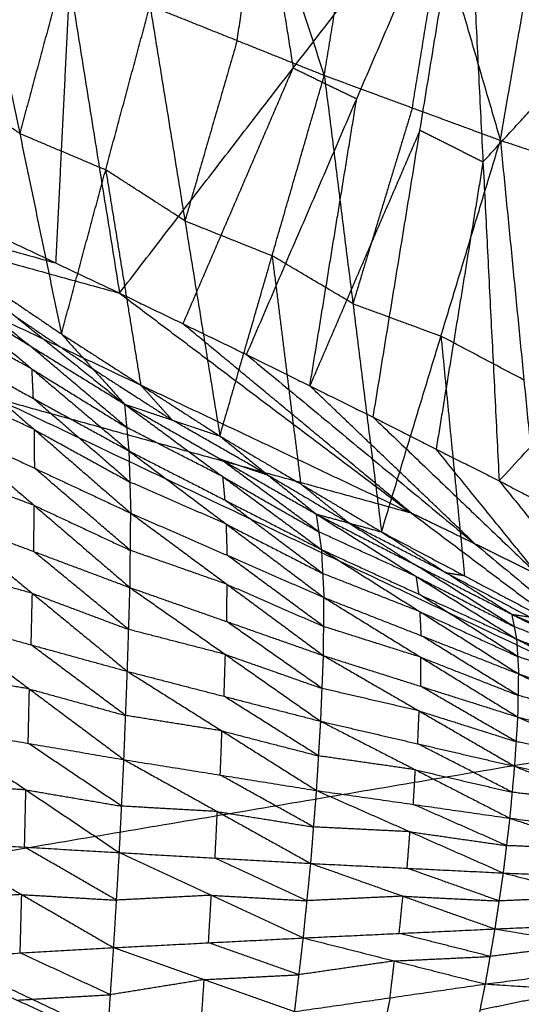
# Model space of a CAD drawing. Header units: millimetres. Extents: x -106 to 110, y -96 to 120.
# Tile 899 of 1020: x 44.64 to 47.79, y 98.4 to 104.57. Entities that reach past the tile are written whole.
import ezdxf

# ---------------------------------------------------------------- set-up
doc = ezdxf.new("R2010")
doc.units = ezdxf.units.MM
doc.header["$MEASUREMENT"] = 0
doc.layers.add('Default', color=7, linetype='Continuous', true_color=0x000000)

msp = doc.modelspace()

# ---------------------------------------------------------------- linework, layer by layer
at = {"layer": 'Default'}
for points in [[(44.642, 106.7566, 13.6969), (44.9551, 104.8076, 13.0606), (45.2683, 102.8586, 12.4242)], [(45.7524, 106.6285, 9.7914), (46.1527, 105.4257, 9.5897), (46.553, 104.223, 9.3879)], [(46.553, 104.223, 9.3879), (46.7295, 105.3049, 9.5694), (46.906, 106.3868, 9.7509)], [(46.906, 106.3868, 9.7509), (47.2816, 105.1015, 9.5429), (47.6572, 103.8161, 9.3349)], [(46.0444, 106.2183, 13.7291), (46.201, 105.2438, 13.4109), (46.3576, 104.2693, 13.0927)], [(47.6572, 103.8161, 9.3349), (47.8612, 104.9917, 9.5374), (48.0652, 106.1672, 9.7398)], [(45.2683, 102.8586, 12.4242), (46.3576, 104.2693, 13.0927), (47.4469, 105.68, 13.7612)], [(46.0655, 102.4733, 12.4242), (46.7562, 104.0766, 13.0927), (47.4469, 105.68, 13.7612)], [(46.8593, 102.0809, 12.4242), (47.1531, 103.8805, 13.0927), (47.4469, 105.68, 13.7612)], [(47.4469, 105.68, 13.7612), (47.5483, 103.6808, 13.0927), (47.6496, 101.6816, 12.4242)], [(47.4469, 105.68, 13.7612), (48.8218, 105.0659, 13.786), (50.1967, 104.4518, 13.8108)], [(46.0063, 104.4417, 9.4296), (46.0795, 104.9337, 9.5096), (46.1527, 105.4257, 9.5897)], [(44.3811, 105.1156, 9.5763), (44.6426, 103.8592, 9.6185), (44.9041, 102.6027, 9.6607)], [(47.1051, 104.0196, 9.3614), (47.1934, 104.5605, 9.4522), (47.2816, 105.1015, 9.5429)], [(47.5483, 103.6808, 13.0927), (48.185, 104.3733, 13.4394), (48.8218, 105.0659, 13.786)], [(44.9203, 104.888, 9.5238), (44.7815, 104.3736, 9.5711), (44.6426, 103.8592, 9.6185)], [(44.9551, 104.8076, 13.0606), (44.9116, 103.9277, 12.7424), (44.868, 103.0478, 12.4242)], [(44.9041, 102.6027, 9.6607), (45.1819, 103.6315, 9.566), (45.4596, 104.6603, 9.4712)], [(45.4596, 104.6603, 9.4712), (45.6788, 103.3116, 9.5284), (45.898, 101.9629, 9.5855)], [(45.4596, 104.6603, 9.4712), (46.0063, 104.4417, 9.4296), (46.553, 104.223, 9.3879)], [(46.0063, 104.4417, 9.4296), (45.8425, 103.8766, 9.479), (45.6788, 103.3116, 9.5284)], [(47.6496, 101.6816, 12.4242), (48.9231, 103.0667, 13.1175), (50.1967, 104.4518, 13.8108)], [(40.0666, 104.2928, 12.0172), (42.6674, 103.5757, 12.2207), (45.2683, 102.8586, 12.4242)], [(40.0666, 104.2928, 12.0172), (44.4998, 102.196, 12.0172), (48.933, 100.0992, 12.0172)], [(45.6669, 102.6659, 12.4242), (46.0122, 103.4676, 12.7585), (46.3576, 104.2693, 13.0927)], [(45.898, 101.9629, 9.5855), (46.2255, 103.093, 9.4867), (46.553, 104.223, 9.3879)], [(46.3576, 104.2693, 13.0927), (46.5569, 104.173, 13.0927), (46.7562, 104.0766, 13.0927)], [(46.553, 104.223, 9.3879), (46.7324, 102.7925, 9.4642), (46.9117, 101.3621, 9.5405)], [(46.553, 104.223, 9.3879), (47.1051, 104.0196, 9.3614), (47.6572, 103.8161, 9.3349)], [(44.6426, 103.8592, 9.6185), (44.3989, 104.0243, 9.6427), (44.1551, 104.1894, 9.6668)], [(46.4624, 102.2771, 12.4242), (46.6093, 103.1769, 12.7585), (46.7562, 104.0766, 13.0927)], [(47.1051, 104.0196, 9.3614), (46.9187, 103.4061, 9.4128), (46.7324, 102.7925, 9.4642)], [(44.6426, 103.8592, 9.6185), (44.9122, 103.7453, 9.5922), (45.1819, 103.6315, 9.566)], [(47.1531, 103.8805, 13.0927), (46.8077, 103.0788, 12.7585), (46.4624, 102.2771, 12.4242)], [(47.1531, 103.8805, 13.0927), (47.3507, 103.7806, 13.0927), (47.5483, 103.6808, 13.0927)], [(46.9117, 101.3621, 9.5405), (47.2845, 102.5891, 9.4377), (47.6572, 103.8161, 9.3349)], [(47.6572, 103.8161, 9.3349), (47.805, 102.3139, 9.4339), (47.9528, 100.8116, 9.5329)], [(47.6572, 103.8161, 9.3349), (48.2169, 103.6317, 9.3274), (48.7765, 103.4473, 9.3199)], [(42.2671, 103.7649, 12.2207), (43.5676, 103.4063, 12.3225), (44.868, 103.0478, 12.4242)], [(47.5483, 103.6808, 13.0927), (47.4014, 102.781, 12.7585), (47.2544, 101.8812, 12.4242)], [(45.1819, 103.6315, 9.566), (45.2915, 102.9572, 9.5945), (45.4011, 102.2828, 9.6231)], [(45.6788, 103.3116, 9.5284), (45.4303, 103.4716, 9.5472), (45.1819, 103.6315, 9.566)], [(42.6674, 103.5757, 12.2207), (44.884, 102.5273, 12.2207), (47.1007, 101.4789, 12.2207)], [(45.6788, 103.3116, 9.5284), (45.9521, 103.2023, 9.5075), (46.2255, 103.093, 9.4867)], [(43.9291, 103.2631, 9.7574), (44.4166, 102.9329, 9.709), (44.9041, 102.6027, 9.6607)], [(43.9291, 103.2631, 9.7574), (44.6144, 102.7133, 9.4048), (45.2997, 102.1634, 9.0522)], [(44.4677, 103.2369, 12.4242), (44.868, 103.0478, 12.4242), (45.2683, 102.8586, 12.4242)], [(44.4677, 103.2369, 12.4242), (44.868, 103.0478, 12.4242), (45.2683, 102.8586, 12.4242)], [(44.0205, 103.0794, 9.3939), (44.3631, 102.8044, 9.2176), (44.7057, 102.5295, 9.0413)], [(46.2255, 103.093, 9.4867), (46.3152, 102.3777, 9.5248), (46.4049, 101.6625, 9.563)], [(46.7324, 102.7925, 9.4642), (46.4789, 102.9428, 9.4755), (46.2255, 103.093, 9.4867)], [(44.1118, 102.8956, 9.0304), (44.7057, 102.5295, 9.0413), (45.2997, 102.1634, 9.0522)], [(44.1118, 102.8956, 9.0304), (44.7195, 102.3827, 8.7807), (45.3272, 101.8698, 8.5309)], [(45.2683, 102.8586, 12.4242), (45.6669, 102.6659, 12.4242), (46.0655, 102.4733, 12.4242)], [(45.2683, 102.8586, 12.4242), (47.1007, 101.4789, 12.2207), (48.933, 100.0992, 12.0172)], [(45.2683, 102.8586, 12.4242), (45.6669, 102.6659, 12.4242), (46.0655, 102.4733, 12.4242)], [(46.7324, 102.7925, 9.4642), (47.0084, 102.6908, 9.451), (47.2845, 102.5891, 9.4377)], [(44.7195, 102.3827, 8.7807), (44.4201, 102.547, 8.7461), (44.1207, 102.7113, 8.7115)], [(44.6144, 102.7133, 9.4048), (44.8582, 102.5482, 9.3806), (45.1019, 102.3831, 9.3564)], [(47.1007, 101.4789, 12.2207), (46.3838, 102.0724, 12.3225), (45.6669, 102.6659, 12.4242)], [(44.9041, 102.6027, 9.6607), (45.1019, 102.3831, 9.3564), (45.2997, 102.1634, 9.0522)], [(44.9041, 102.6027, 9.6607), (45.4011, 102.2828, 9.6231), (45.898, 101.9629, 9.5855)], [(47.2845, 102.5891, 9.4377), (47.3584, 101.838, 9.4872), (47.4323, 101.0869, 9.5367)], [(47.805, 102.3139, 9.4339), (47.5447, 102.4515, 9.4358), (47.2845, 102.5891, 9.4377)], [(44.1297, 102.5269, 8.3927), (44.7284, 102.1984, 8.4618), (45.3272, 101.8698, 8.5309)], [(44.1297, 102.5269, 8.3927), (44.7343, 102.0033, 8.2327), (45.339, 101.4796, 8.0727)], [(45.3134, 102.0166, 8.7916), (45.0096, 102.2731, 8.9164), (44.7057, 102.5295, 9.0413)], [(46.0655, 102.4733, 12.4242), (46.4624, 102.2771, 12.4242), (46.8593, 102.0809, 12.4242)], [(46.0655, 102.4733, 12.4242), (47.4993, 101.2862, 12.2207), (48.933, 100.0992, 12.0172)], [(46.0655, 102.4733, 12.4242), (46.4624, 102.2771, 12.4242), (46.8593, 102.0809, 12.4242)], [(44.7284, 102.1984, 8.4618), (44.724, 102.2905, 8.6212), (44.7195, 102.3827, 8.7807)], [(44.7195, 102.3827, 8.7807), (45.0165, 102.1996, 8.7861), (45.3134, 102.0166, 8.7916)], [(45.1019, 102.3831, 9.3564), (45.3504, 102.2231, 9.3376), (45.5988, 102.0632, 9.3188)], [(44.7343, 102.0033, 8.2327), (44.4332, 102.1438, 8.1729), (44.1321, 102.2844, 8.113)], [(45.5988, 102.0632, 9.3188), (45.5, 102.173, 9.471), (45.4011, 102.2828, 9.6231)], [(47.4993, 101.2862, 12.2207), (46.9808, 101.7817, 12.3225), (46.4624, 102.2771, 12.4242)], [(47.1007, 101.4789, 12.2207), (45.8002, 101.8375, 12.1189), (44.4998, 102.196, 12.0172)], [(45.3331, 101.6747, 8.3018), (45.0308, 101.9365, 8.3818), (44.7284, 102.1984, 8.4618)], [(45.2997, 102.1634, 9.0522), (45.3134, 102.0166, 8.7916), (45.3272, 101.8698, 8.5309)], [(45.2997, 102.1634, 9.0522), (45.5988, 102.0632, 9.3188), (45.898, 101.9629, 9.5855)], [(45.2997, 102.1634, 9.0522), (45.9004, 101.8188, 9.0784), (46.5012, 101.4743, 9.1047)], [(45.2997, 102.1634, 9.0522), (45.917, 101.7076, 8.8736), (46.5344, 101.2518, 8.695)], [(46.1996, 101.7186, 9.3451), (45.8992, 101.8909, 9.332), (45.5988, 102.0632, 9.3188)], [(46.8593, 102.0809, 12.4242), (47.2544, 101.8812, 12.4242), (47.6496, 101.6816, 12.4242)], [(46.8593, 102.0809, 12.4242), (47.8962, 101.0901, 12.2207), (48.933, 100.0992, 12.0172)], [(46.8593, 102.0809, 12.4242), (47.2544, 101.8812, 12.4242), (47.6496, 101.6816, 12.4242)], [(44.1345, 102.0419, 7.8334), (44.7343, 101.5275, 7.7713), (45.3342, 101.013, 7.7093)], [(44.1345, 102.0419, 7.8334), (44.7367, 101.7607, 7.953), (45.339, 101.4796, 8.0727)], [(44.7367, 101.7607, 7.953), (44.7355, 101.882, 8.0929), (44.7343, 102.0033, 8.2327)], [(44.7343, 102.0033, 8.2327), (45.0337, 101.839, 8.2672), (45.3331, 101.6747, 8.3018)], [(45.917, 101.7076, 8.8736), (45.6152, 101.8621, 8.8326), (45.3134, 102.0166, 8.7916)], [(45.898, 101.9629, 9.5855), (46.1996, 101.7186, 9.3451), (46.5012, 101.4743, 9.1047)], [(45.898, 101.9629, 9.5855), (46.4049, 101.6625, 9.563), (46.9117, 101.3621, 9.5405)], [(47.8962, 101.0901, 12.2207), (47.5753, 101.4857, 12.3225), (47.2544, 101.8812, 12.4242)], [(45.3272, 101.8698, 8.5309), (45.3331, 101.6747, 8.3018), (45.339, 101.4796, 8.0727)], [(45.3272, 101.8698, 8.5309), (45.9308, 101.5608, 8.6129), (46.5344, 101.2518, 8.695)], [(45.3272, 101.8698, 8.5309), (45.9388, 101.4104, 8.4321), (46.5505, 100.9509, 8.3333)], [(46.5178, 101.363, 8.8998), (46.2091, 101.5909, 8.9891), (45.9004, 101.8188, 9.0784)], [(45.9004, 101.8188, 9.0784), (46.05, 101.7687, 9.2118), (46.1996, 101.7186, 9.3451)], [(44.7343, 101.5275, 7.7713), (44.4323, 101.6406, 7.6915), (44.1303, 101.7538, 7.6117)], [(45.3366, 101.2463, 7.891), (45.0367, 101.5035, 7.922), (44.7367, 101.7607, 7.953)], [(45.9308, 101.5608, 8.6129), (45.9239, 101.6342, 8.7433), (45.917, 101.7076, 8.8736)], [(45.917, 101.7076, 8.8736), (46.2174, 101.5353, 8.8867), (46.5178, 101.363, 8.8998)], [(46.1996, 101.7186, 9.3451), (46.453, 101.5684, 9.3338), (46.7065, 101.4182, 9.3226)], [(45.9388, 101.4104, 8.4321), (45.636, 101.5425, 8.367), (45.3331, 101.6747, 8.3018)], [(46.7065, 101.4182, 9.3226), (46.5557, 101.5404, 9.4428), (46.4049, 101.6625, 9.563)], [(47.6496, 101.6816, 12.4242), (48.043, 101.4785, 12.4242), (48.4364, 101.2754, 12.4242)], [(47.6496, 101.6816, 12.4242), (48.2913, 100.8904, 12.2207), (48.933, 100.0992, 12.0172)], [(47.6496, 101.6816, 12.4242), (48.043, 101.4785, 12.4242), (48.4364, 101.2754, 12.4242)], [(44.7302, 101.2394, 7.5496), (44.7323, 101.3834, 7.6605), (44.7343, 101.5275, 7.7713)], [(44.7343, 101.5275, 7.7713), (45.0355, 101.3869, 7.8312), (45.3366, 101.2463, 7.891)], [(46.5425, 101.1014, 8.5141), (46.2366, 101.3311, 8.5635), (45.9308, 101.5608, 8.6129)], [(44.1262, 101.4657, 7.39), (44.722, 100.977, 7.4131), (45.3178, 100.4882, 7.4362)], [(44.1262, 101.4657, 7.39), (44.7302, 101.2394, 7.5496), (45.3342, 101.013, 7.7093)], [(45.3342, 101.013, 7.7093), (45.3366, 101.2463, 7.891), (45.339, 101.4796, 8.0727)], [(45.339, 101.4796, 8.0727), (45.9434, 101.0332, 8.0594), (46.5479, 100.5869, 8.0462)], [(45.339, 101.4796, 8.0727), (45.9447, 101.2153, 8.203), (46.5505, 100.9509, 8.3333)], [(46.5012, 101.4743, 9.1047), (46.5178, 101.363, 8.8998), (46.5344, 101.2518, 8.695)], [(46.5012, 101.4743, 9.1047), (46.7065, 101.4182, 9.3226), (46.9117, 101.3621, 9.5405)], [(46.5012, 101.4743, 9.1047), (47.1148, 101.1604, 9.15), (47.7284, 100.8465, 9.1952)], [(46.5012, 101.4743, 9.1047), (47.13, 101.0825, 8.9962), (47.7587, 100.6907, 8.8876)], [(47.4993, 101.2862, 12.2207), (47.3, 101.3826, 12.2207), (47.1007, 101.4789, 12.2207)], [(45.9447, 101.2153, 8.203), (45.9418, 101.3128, 8.3176), (45.9388, 101.4104, 8.4321)], [(45.9388, 101.4104, 8.4321), (46.2406, 101.2559, 8.4731), (46.5425, 101.1014, 8.5141)], [(46.7065, 101.4182, 9.3226), (46.9106, 101.2893, 9.2363), (47.1148, 101.1604, 9.15)], [(47.32, 101.1043, 9.3679), (47.0133, 101.2613, 9.3452), (46.7065, 101.4182, 9.3226)], [(47.13, 101.0825, 8.9962), (46.8239, 101.2228, 8.948), (46.5178, 101.363, 8.8998)], [(46.9117, 101.3621, 9.5405), (47.32, 101.1043, 9.3679), (47.7284, 100.8465, 9.1952)], [(46.9117, 101.3621, 9.5405), (47.4323, 101.0869, 9.5367), (47.9528, 100.8116, 9.5329)], [(47.8962, 101.0901, 12.2207), (47.6977, 101.1881, 12.2207), (47.4993, 101.2862, 12.2207)], [(45.326, 100.7506, 7.5727), (45.0281, 100.995, 7.5612), (44.7302, 101.2394, 7.5496)], [(45.9434, 101.0332, 8.0594), (45.64, 101.1398, 7.9752), (45.3366, 101.2463, 7.891)], [(46.5492, 100.7689, 8.1898), (46.247, 100.9921, 8.1964), (45.9447, 101.2153, 8.203)], [(46.5344, 101.2518, 8.695), (46.5425, 101.1014, 8.5141), (46.5505, 100.9509, 8.3333)], [(46.5344, 101.2518, 8.695), (47.1466, 100.9712, 8.7913), (47.7587, 100.6907, 8.8876)], [(46.5344, 101.2518, 8.695), (47.1534, 100.8619, 8.6546), (47.7723, 100.4721, 8.6143)], [(44.722, 100.977, 7.4131), (44.4202, 101.0599, 7.3184), (44.1185, 101.1428, 7.2237)], [(47.7435, 100.7686, 9.0414), (47.4292, 100.9645, 9.0957), (47.1148, 101.1604, 9.15)], [(47.1534, 100.8619, 8.6546), (46.8479, 100.9817, 8.5844), (46.5425, 101.1014, 8.5141)], [(47.1466, 100.9712, 8.7913), (47.1383, 101.0269, 8.8937), (47.13, 101.0825, 8.9962)], [(47.13, 101.0825, 8.9962), (47.4367, 100.9256, 9.0188), (47.7435, 100.7686, 9.0414)], [(47.32, 101.1043, 9.3679), (47.5803, 100.9667, 9.366), (47.8406, 100.8291, 9.3641)], [(47.4323, 101.0869, 9.5367), (47.3762, 101.0956, 9.4523), (47.32, 101.1043, 9.3679)], [(45.3178, 100.4882, 7.4362), (45.326, 100.7506, 7.5727), (45.3342, 101.013, 7.7093)], [(45.3342, 101.013, 7.7093), (45.9325, 100.5941, 7.7695), (46.5307, 100.1752, 7.8298)], [(45.3342, 101.013, 7.7093), (45.9411, 100.8, 7.8777), (46.5479, 100.5869, 8.0462)], [(45.9411, 100.8, 7.8777), (45.9423, 100.9166, 7.9686), (45.9434, 101.0332, 8.0594)], [(45.9434, 101.0332, 8.0594), (46.2463, 100.9011, 8.1246), (46.5492, 100.7689, 8.1898)], [(44.7143, 100.6541, 7.2467), (44.7181, 100.8155, 7.3299), (44.722, 100.977, 7.4131)], [(44.722, 100.977, 7.4131), (45.024, 100.8638, 7.4929), (45.326, 100.7506, 7.5727)], [(46.5479, 100.5869, 8.0462), (46.5492, 100.7689, 8.1898), (46.5505, 100.9509, 8.3333)], [(46.5505, 100.9509, 8.3333), (47.159, 100.5763, 8.3651), (47.7675, 100.2017, 8.3969)], [(46.5505, 100.9509, 8.3333), (47.1614, 100.7115, 8.4738), (47.7723, 100.4721, 8.6143)], [(47.7655, 100.5814, 8.751), (47.456, 100.7763, 8.7711), (47.1466, 100.9712, 8.7913)], [(47.1614, 100.7115, 8.4738), (47.1574, 100.7867, 8.5642), (47.1534, 100.8619, 8.6546)], [(47.1534, 100.8619, 8.6546), (47.4594, 100.7217, 8.7028), (47.7655, 100.5814, 8.751)], [(47.7284, 100.8465, 9.1952), (47.7435, 100.7686, 9.0414), (47.7587, 100.6907, 8.8876)], [(47.7284, 100.8465, 9.1952), (47.8406, 100.8291, 9.3641), (47.9528, 100.8116, 9.5329)], [(47.7284, 100.8465, 9.1952), (48.353, 100.5746, 9.2626), (48.9777, 100.3026, 9.33)], [(47.7284, 100.8465, 9.1952), (48.3623, 100.5258, 9.1528), (48.9963, 100.2051, 9.1104)], [(44.1107, 100.82, 7.0573), (44.7034, 100.3775, 7.1517), (45.2961, 99.9349, 7.246)], [(44.1107, 100.82, 7.0573), (44.7143, 100.6541, 7.2467), (45.3178, 100.4882, 7.4362)], [(46.5393, 100.381, 7.938), (46.2402, 100.5905, 7.9079), (45.9411, 100.8, 7.8777)], [(47.159, 100.5763, 8.3651), (46.8541, 100.6726, 8.2774), (46.5492, 100.7689, 8.1898)], [(48.3623, 100.5258, 9.1528), (48.0529, 100.6472, 9.0971), (47.7435, 100.7686, 9.0414)], [(45.9325, 100.5941, 7.7695), (45.6292, 100.6724, 7.6711), (45.326, 100.7506, 7.5727)], [(47.7699, 100.3369, 8.5056), (47.4657, 100.5242, 8.4897), (47.1614, 100.7115, 8.4738)], [(45.3069, 100.2116, 7.3411), (45.0106, 100.4328, 7.2939), (44.7143, 100.6541, 7.2467)], [(47.7587, 100.6907, 8.8876), (47.7655, 100.5814, 8.751), (47.7723, 100.4721, 8.6143)], [(47.7587, 100.6907, 8.8876), (48.3775, 100.4479, 8.999), (48.9963, 100.2051, 9.1104)], [(47.7587, 100.6907, 8.8876), (48.3797, 100.3745, 8.9005), (49.0007, 100.0583, 8.9135)], [(45.9242, 100.3317, 7.633), (45.9283, 100.4629, 7.7013), (45.9325, 100.5941, 7.7695)], [(45.9325, 100.5941, 7.7695), (46.2359, 100.4876, 7.8538), (46.5393, 100.381, 7.938)], [(46.5307, 100.1752, 7.8298), (46.5393, 100.381, 7.938), (46.5479, 100.5869, 8.0462)], [(46.5479, 100.5869, 8.0462), (47.1477, 100.24, 8.1393), (47.7475, 99.893, 8.2323)], [(46.5479, 100.5869, 8.0462), (47.1577, 100.3943, 8.2216), (47.7675, 100.2017, 8.3969)], [(48.3797, 100.3745, 8.9005), (48.0726, 100.478, 8.8258), (47.7655, 100.5814, 8.751)], [(47.1577, 100.3943, 8.2216), (47.1583, 100.4853, 8.2933), (47.159, 100.5763, 8.3651)], [(47.159, 100.5763, 8.3651), (47.4644, 100.4566, 8.4353), (47.7699, 100.3369, 8.5056)], [(44.7034, 100.3775, 7.1517), (44.4032, 100.4285, 7.047), (44.103, 100.4795, 6.9423)], [(45.2961, 99.9349, 7.246), (45.3069, 100.2116, 7.3411), (45.3178, 100.4882, 7.4362)], [(45.3178, 100.4882, 7.4362), (45.9112, 100.1148, 7.5568), (46.5046, 99.7414, 7.6774)], [(45.3178, 100.4882, 7.4362), (45.9242, 100.3317, 7.633), (46.5307, 100.1752, 7.8298)], [(47.7675, 100.2017, 8.3969), (47.7699, 100.3369, 8.5056), (47.7723, 100.4721, 8.6143)], [(47.7723, 100.4721, 8.6143), (48.3809, 100.1709, 8.6854), (48.9894, 99.8696, 8.7565)], [(47.7723, 100.4721, 8.6143), (48.3865, 100.2652, 8.7639), (49.0007, 100.0583, 8.9135)], [(47.7575, 100.0473, 8.3146), (47.4576, 100.2208, 8.2681), (47.1577, 100.3943, 8.2216)], [(44.6957, 100.037, 7.0367), (44.6995, 100.2072, 7.0942), (44.7034, 100.3775, 7.1517)], [(44.7034, 100.3775, 7.1517), (45.0052, 100.2945, 7.2464), (45.3069, 100.2116, 7.3411)], [(47.1477, 100.24, 8.1393), (46.8435, 100.3105, 8.0386), (46.5393, 100.381, 7.938)], [(48.3809, 100.1709, 8.6854), (48.0754, 100.2539, 8.5955), (47.7699, 100.3369, 8.5056)], [(46.5176, 99.9583, 7.7536), (46.2209, 100.145, 7.6933), (45.9242, 100.3317, 7.633)], [(45.9112, 100.1148, 7.5568), (45.6091, 100.1632, 7.4489), (45.3069, 100.2116, 7.3411)], [(47.1391, 100.0341, 8.0311), (47.1434, 100.137, 8.0852), (47.1477, 100.24, 8.1393)], [(47.1477, 100.24, 8.1393), (47.4526, 100.1437, 8.2269), (47.7575, 100.0473, 8.3146)], [(46.5046, 99.7414, 7.6774), (46.5176, 99.9583, 7.7536), (46.5307, 100.1752, 7.8298)], [(46.5307, 100.1752, 7.8298), (47.1242, 99.8714, 7.9722), (47.7177, 99.5676, 8.1146)], [(46.5307, 100.1752, 7.8298), (47.1391, 100.0341, 8.0311), (47.7475, 99.893, 8.2323)], [(47.7475, 99.893, 8.2323), (47.7575, 100.0473, 8.3146), (47.7675, 100.2017, 8.3969)], [(47.7675, 100.2017, 8.3969), (48.3663, 99.9262, 8.5171), (48.9651, 99.6508, 8.6372)], [(47.7675, 100.2017, 8.3969), (48.3784, 100.0356, 8.5767), (48.9894, 99.8696, 8.7565)], [(37.5326, 98.1752, 9.1165), (43.2328, 99.1372, 10.5669), (48.933, 100.0992, 12.0172)], [(44.0952, 100.1391, 6.8273), (44.6814, 99.7455, 6.9892), (45.2676, 99.352, 7.1512)], [(44.0952, 100.1391, 6.8273), (44.6957, 100.037, 7.0367), (45.2961, 99.9349, 7.246)], [(45.8117, 94.2595, 9.1165), (47.3724, 97.1794, 10.5669), (48.933, 100.0992, 12.0172)], [(45.9003, 99.8382, 7.4617), (45.9058, 99.9765, 7.5093), (45.9112, 100.1148, 7.5568)], [(45.9112, 100.1148, 7.5568), (46.2144, 100.0366, 7.6552), (46.5176, 99.9583, 7.7536)], [(45.2818, 99.6434, 7.1986), (44.9888, 99.8402, 7.1176), (44.6957, 100.037, 7.0367)], [(47.7326, 99.7303, 8.1735), (47.4358, 99.8822, 8.1023), (47.1391, 100.0341, 8.0311)], [(48.3663, 99.9262, 8.5171), (48.0619, 99.9868, 8.4158), (47.7575, 100.0473, 8.3146)], [(45.2676, 99.352, 7.1512), (45.2818, 99.6434, 7.1986), (45.2961, 99.9349, 7.246)], [(45.2961, 99.9349, 7.246), (45.8821, 99.6096, 7.423), (46.4682, 99.2843, 7.6)], [(45.2961, 99.9349, 7.246), (45.9003, 99.8382, 7.4617), (46.5046, 99.7414, 7.6774)], [(47.1242, 99.8714, 7.9722), (46.8209, 99.9149, 7.8629), (46.5176, 99.9583, 7.7536)], [(47.1111, 99.6545, 7.896), (47.1177, 99.763, 7.9341), (47.1242, 99.8714, 7.9722)], [(47.1242, 99.8714, 7.9722), (47.4284, 99.8009, 8.0728), (47.7326, 99.7303, 8.1735)], [(47.7177, 99.5676, 8.1146), (47.7326, 99.7303, 8.1735), (47.7475, 99.893, 8.2323)], [(47.7475, 99.893, 8.2323), (48.3401, 99.6564, 8.3913), (48.9328, 99.4197, 8.5502)], [(47.7475, 99.893, 8.2323), (48.3563, 99.7719, 8.4348), (48.9651, 99.6508, 8.6372)], [(44.6814, 99.7455, 6.9892), (44.3841, 99.763, 6.8799), (44.0867, 99.7805, 6.7706)], [(46.4864, 99.5128, 7.6387), (46.1934, 99.6755, 7.5502), (45.9003, 99.8382, 7.4617)], [(44.6729, 99.3869, 6.9325), (44.6772, 99.5662, 6.9609), (44.6814, 99.7455, 6.9892)], [(44.6814, 99.7455, 6.9892), (44.9816, 99.6945, 7.0939), (45.2818, 99.6434, 7.1986)], [(46.4682, 99.2843, 7.6), (46.4864, 99.5128, 7.6387), (46.5046, 99.7414, 7.6774)], [(46.5046, 99.7414, 7.6774), (47.0905, 99.4829, 7.8653), (47.6764, 99.2245, 8.0532)], [(46.5046, 99.7414, 7.6774), (47.1111, 99.6545, 7.896), (47.7177, 99.5676, 8.1146)], [(48.3401, 99.6564, 8.3913), (48.0364, 99.6933, 8.2824), (47.7326, 99.7303, 8.1735)], [(47.697, 99.3961, 8.0839), (47.4041, 99.5253, 7.99), (47.1111, 99.6545, 7.896)], [(45.8821, 99.6096, 7.423), (45.582, 99.6265, 7.3108), (45.2818, 99.6434, 7.1986)], [(45.8679, 99.3181, 7.3756), (45.875, 99.4639, 7.3993), (45.8821, 99.6096, 7.423)], [(45.8821, 99.6096, 7.423), (46.1843, 99.5612, 7.5309), (46.4864, 99.5128, 7.6387)], [(47.6764, 99.2245, 8.0532), (47.697, 99.3961, 8.0839), (47.7177, 99.5676, 8.1146)], [(47.7177, 99.5676, 8.1146), (48.3043, 99.3716, 8.3091), (48.8908, 99.1755, 8.5037)], [(47.7177, 99.5676, 8.1146), (48.3252, 99.4937, 8.3324), (48.9328, 99.4197, 8.5502)], [(47.0905, 99.4829, 7.8653), (46.7885, 99.4979, 7.752), (46.4864, 99.5128, 7.6387)], [(47.0723, 99.2544, 7.8266), (47.0814, 99.3687, 7.846), (47.0905, 99.4829, 7.8653)], [(47.0905, 99.4829, 7.8653), (47.3938, 99.4395, 7.9746), (47.697, 99.3961, 8.0839)], [(44.0782, 99.4218, 6.7139), (44.6551, 99.0892, 6.9394), (45.232, 98.7566, 7.1649)], [(44.0782, 99.4218, 6.7139), (44.6729, 99.3869, 6.9325), (45.2676, 99.352, 7.1512)], [(45.2498, 99.0543, 7.158), (44.9613, 99.2206, 7.0453), (44.6729, 99.3869, 6.9325)], [(45.232, 98.7566, 7.1649), (45.2498, 99.0543, 7.158), (45.2676, 99.352, 7.1512)], [(45.2676, 99.352, 7.1512), (45.8445, 99.0848, 7.38), (46.4214, 98.8176, 7.6088)], [(45.2676, 99.352, 7.1512), (45.8679, 99.3181, 7.3756), (46.4682, 99.2843, 7.6)], [(48.3043, 99.3716, 8.3091), (48.0006, 99.3838, 8.1965), (47.697, 99.3961, 8.0839)], [(46.4448, 99.0509, 7.6044), (46.1563, 99.1845, 7.49), (45.8679, 99.3181, 7.3756)], [(46.4214, 98.8176, 7.6088), (46.4448, 99.0509, 7.6044), (46.4682, 99.2843, 7.6)], [(46.4682, 99.2843, 7.6), (47.0461, 99.0792, 7.8288), (47.6241, 98.8741, 8.0577)], [(46.4682, 99.2843, 7.6), (47.0723, 99.2544, 7.8266), (47.6764, 99.2245, 8.0532)], [(47.6502, 99.0493, 8.0554), (47.3613, 99.1518, 7.941), (47.0723, 99.2544, 7.8266)], [(47.6241, 98.8741, 8.0577), (47.6502, 99.0493, 8.0554), (47.6764, 99.2245, 8.0532)], [(47.6764, 99.2245, 8.0532), (48.2581, 99.0753, 8.2794), (48.8398, 98.9262, 8.5056)], [(47.6764, 99.2245, 8.0532), (48.2836, 99.2, 8.2784), (48.8908, 99.1755, 8.5037)], [(43.2328, 99.1372, 10.5669), (45.3026, 98.1583, 10.5669), (47.3724, 97.1794, 10.5669)], [(44.6551, 99.0892, 6.9394), (44.3618, 99.0725, 6.8312), (44.0684, 99.0557, 6.7231)], [(44.6454, 98.7231, 6.9486), (44.6502, 98.9061, 6.944), (44.6551, 99.0892, 6.9394)], [(44.6551, 99.0892, 6.9394), (44.9524, 99.0717, 7.0487), (45.2498, 99.0543, 7.158)], [(45.8445, 99.0848, 7.38), (45.5472, 99.0695, 7.269), (45.2498, 99.0543, 7.158)], [(45.8267, 98.7871, 7.3868), (45.8356, 98.9359, 7.3834), (45.8445, 99.0848, 7.38)], [(45.8445, 99.0848, 7.38), (46.1446, 99.0678, 7.4922), (46.4448, 99.0509, 7.6044)], [(47.0461, 99.0792, 7.8288), (46.7454, 99.0651, 7.7166), (46.4448, 99.0509, 7.6044)], [(47.0227, 98.8458, 7.8332), (47.0344, 98.9625, 7.831), (47.0461, 99.0792, 7.8288)], [(47.0461, 99.0792, 7.8288), (47.3482, 99.0642, 7.9421), (47.6502, 99.0493, 8.0554)], [(48.2581, 99.0753, 8.2794), (47.9542, 99.0623, 8.1674), (47.6502, 99.0493, 8.0554)], [(47.6241, 98.8741, 8.0577), (48.2319, 98.9001, 8.2816), (48.8398, 98.9262, 8.5056)], [(46.4214, 98.8176, 7.6088), (47.0227, 98.8458, 7.8332), (47.6241, 98.8741, 8.0577)], [(47.5635, 98.5289, 8.1257), (47.5938, 98.7015, 8.0917), (47.6241, 98.8741, 8.0577)], [(47.6241, 98.8741, 8.0577), (48.2031, 98.7781, 8.3058), (48.7821, 98.6822, 8.5538)], [(45.232, 98.7566, 7.1649), (45.8267, 98.7871, 7.3868), (46.4214, 98.8176, 7.6088)], [(46.367, 98.3561, 7.701), (46.3942, 98.5869, 7.6549), (46.4214, 98.8176, 7.6088)], [(46.4214, 98.8176, 7.6088), (46.9924, 98.6733, 7.8672), (47.5635, 98.5289, 8.1257)], [(47.5938, 98.7015, 8.0917), (47.3082, 98.7737, 7.9624), (47.0227, 98.8458, 7.8332)], [(44.0587, 98.6896, 6.7323), (44.6454, 98.7231, 6.9486), (45.232, 98.7566, 7.1649)], [(45.1918, 98.1665, 7.2839), (45.2119, 98.4615, 7.2244), (45.232, 98.7566, 7.1649)], [(45.232, 98.7566, 7.1649), (45.7995, 98.5564, 7.4329), (46.367, 98.3561, 7.701)], [(46.3942, 98.5869, 7.6549), (46.1105, 98.687, 7.5208), (45.8267, 98.7871, 7.3868)], [(48.2031, 98.7781, 8.3058), (47.8984, 98.7398, 8.1987), (47.5938, 98.7015, 8.0917)], [(44.0587, 98.6896, 6.7323), (44.6252, 98.428, 7.0081), (45.1918, 98.1665, 7.2839)], [(45.2119, 98.4615, 7.2244), (44.9286, 98.5923, 7.0865), (44.6454, 98.7231, 6.9486)], [(46.9924, 98.6733, 7.8672), (46.6933, 98.6301, 7.761), (46.3942, 98.5869, 7.6549)], [(46.9653, 98.4425, 7.9133), (46.9788, 98.5579, 7.8903), (46.9924, 98.6733, 7.8672)], [(46.9924, 98.6733, 7.8672), (47.2931, 98.6874, 7.9794), (47.5938, 98.7015, 8.0917)], [(47.5635, 98.5289, 8.1257), (48.1728, 98.6056, 8.3397), (48.7821, 98.6822, 8.5538)], [(45.7995, 98.5564, 7.4329), (45.5057, 98.5089, 7.3286), (45.2119, 98.4615, 7.2244)], [(45.7794, 98.2613, 7.4924), (45.7895, 98.4088, 7.4627), (45.7995, 98.5564, 7.4329)], [(45.7995, 98.5564, 7.4329), (46.0969, 98.5716, 7.5439), (46.3942, 98.5869, 7.6549)], [(46.367, 98.3561, 7.701), (46.9653, 98.4425, 7.9133), (47.5635, 98.5289, 8.1257)], [(47.4978, 98.2011, 8.2521), (47.5306, 98.365, 8.1889), (47.5635, 98.5289, 8.1257)], [(48.1422, 98.4912, 8.3847), (47.8364, 98.4281, 8.2868), (47.5306, 98.365, 8.1889)], [(47.5635, 98.5289, 8.1257), (48.1422, 98.4912, 8.3847), (48.721, 98.4534, 8.6438)], [(44.6252, 98.428, 7.0081), (44.9186, 98.4448, 7.1162), (45.2119, 98.4615, 7.2244)], [(46.9653, 98.4425, 7.9133), (46.9488, 98.3606, 7.9449), (46.9324, 98.2786, 7.9765)], [(47.4978, 98.2011, 8.2521), (48.1094, 98.3272, 8.4479), (48.721, 98.4534, 8.6438)]]:
    msp.add_open_spline(points, degree=2, dxfattribs=at)

doc.saveas('drawing.dxf')
